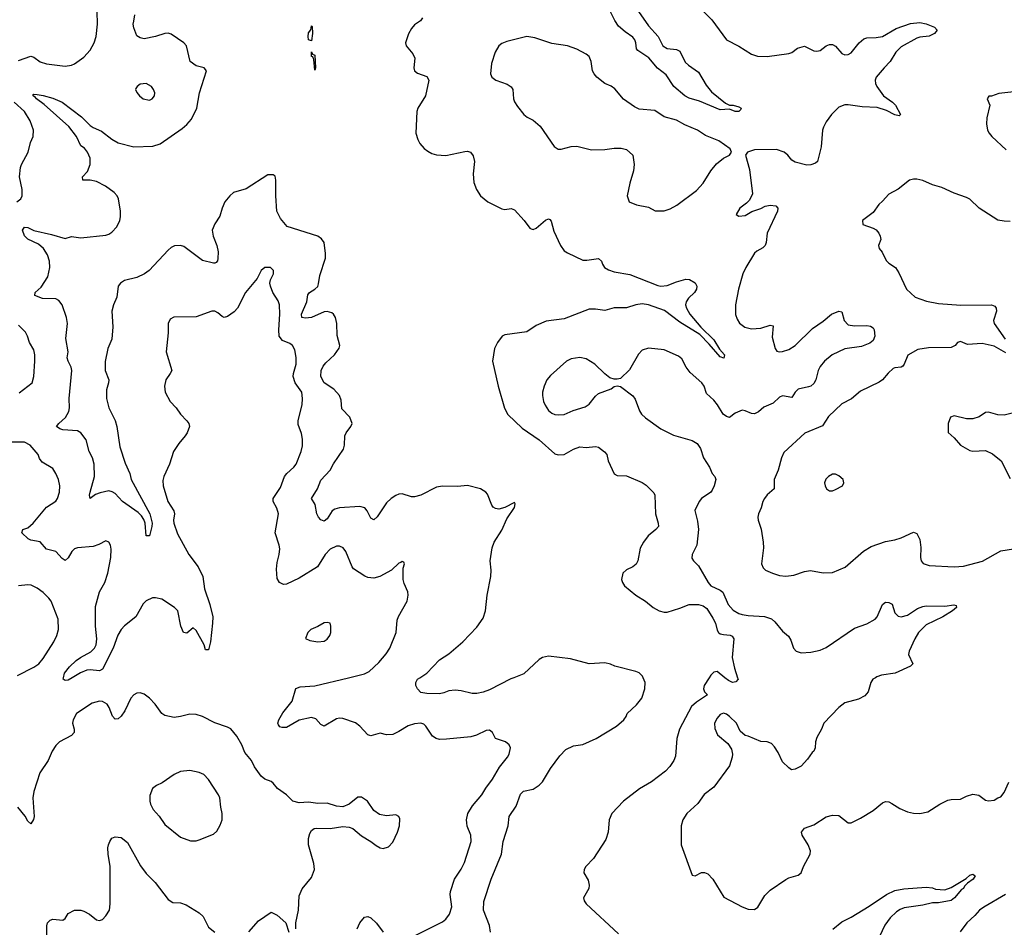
# Model space of a CAD drawing. Header units: inches. Extents: x 2057696 to 2160536, y 827480 to 1016834.
# Tile 305 of 422: x 2111479 to 2117791, y 968400 to 974218. Entities that reach past the tile are written whole.
import ezdxf

# ---------------------------------------------------------------- set-up
doc = ezdxf.new("R2010")
doc.units = ezdxf.units.IN
doc.header["$MEASUREMENT"] = 0
doc.layers.add('C1916', color=7, linetype='Continuous')
doc.layers.add('C1917', color=7, linetype='Continuous')

msp = doc.modelspace()

# ---------------------------------------------------------------- linework, layer by layer
at = {"layer": 'C1916', "color": 5}
for points, elevation in [([(2111814.9, 970000), (2111790, 969985.4), (2111770, 969982), (2111757.2, 969990), (2111759.3, 970000)], 440), ([(2114019, 968350), (2114190, 968436.3), (2114210, 968453.4), (2114235.1, 968484.9), (2114248.2, 968531.8), (2114238.3, 968610), (2114241.3, 968630), (2114266.3, 968710), (2114310, 968773.4), (2114330, 968814.8), (2114374, 968950), (2114371.5, 968990), (2114348.5, 969048.5), (2114344.7, 969070), (2114343.5, 969090), (2114352.6, 969130), (2114381, 969179), (2114442.6, 969250), (2114467.3, 969292.7), (2114510, 969350.5), (2114554, 969426), (2114605.6, 969490), (2114616.2, 969510), (2114626, 969550), (2114617.2, 969570), (2114594, 969590), (2114528.7, 969610), (2114509.3, 969649.3), (2114490, 969664), (2114470, 969662.7), (2114407.5, 969632.5), (2114370, 969622), (2114214.4, 969605.6), (2114170, 969605.3), (2114149.4, 969610), (2114125.3, 969625.3), (2114081.6, 969690), (2114070, 969701.6), (2114050, 969709.6), (2114010, 969705.1), (2113970, 969691.1), (2113910, 969654.7), (2113870, 969636.3), (2113830, 969633.6), (2113790, 969644.5), (2113730, 969627.6), (2113710, 969634.5), (2113659.6, 969690), (2113630.8, 969710.8), (2113550, 969739.1), (2113530, 969741.1), (2113510, 969736.9), (2113430, 969689.5), (2113410, 969699.5), (2113376.8, 969736.8), (2113350, 969746), (2113270, 969728.1), (2113190, 969680.7), (2113160.6, 969680.6), (2113146.5, 969686.5), (2113137.8, 969697.8), (2113134.2, 969710), (2113139.4, 969730), (2113164.9, 969775.1), (2113224.8, 969850), (2113250, 969930.4), (2113277.5, 969942.5), (2113370, 969947.3), (2113587.1, 970000)], 440), ([(2114647.1, 970000), (2114627.7, 969992.3), (2114490, 969922.2), (2114450, 969907.2), (2114410, 969899.3), (2114379, 969899), (2114310, 969916.9), (2114270, 969921.3), (2114230, 969916.4), (2114197.3, 969902.7), (2114170, 969897.2), (2114090, 969898.1), (2114050, 969906.2), (2114028.1, 969928.1), (2114018.7, 969950), (2114017.9, 969970), (2114029.2, 969990.8), (2114043.1, 970000)], 420), ([(2114496.8, 968370), (2114490, 968411.6), (2114452.8, 968510), (2114455, 968565), (2114502.4, 968710), (2114567.4, 968870), (2114578.8, 968950), (2114609.9, 969050.1), (2114617.8, 969110), (2114662, 969178), (2114690, 969254.4), (2114707.7, 969272.3), (2114770, 969286.5), (2114810, 969312.1), (2114830, 969333.8), (2114881.7, 969418.3), (2114940.7, 969499.3), (2114979.9, 969540.1), (2115030, 969563.2), (2115090, 969571.9), (2115175.1, 969610), (2115304.2, 969690), (2115352, 969730), (2115367.7, 969752.3), (2115374, 969770), (2115434, 969826), (2115467.3, 969870), (2115487.1, 969930), (2115488, 969970), (2115475.7, 970000)], 420), ([(2115899.8, 970000), (2115867.8, 969950), (2115863.6, 969930), (2115870.2, 969910.2), (2115888, 969890), (2115817.4, 969842.6), (2115785.1, 969814.9), (2115708.6, 969670), (2115692.8, 969610), (2115683, 969497), (2115673.6, 969470), (2115647.8, 969432.2), (2115618.9, 969401.1), (2115530, 969332.8), (2115451.9, 969288.1), (2115350.6, 969210), (2115274, 969130), (2115257.1, 969090), (2115251.6, 969010), (2115236.1, 968963.9), (2115157.5, 968842.5), (2115108.2, 968790), (2115098, 968770), (2115095.5, 968750), (2115123.1, 968703.1), (2115130.4, 968670), (2115128.2, 968650), (2115094, 968590), (2115097.3, 968570), (2115110.7, 968550), (2115318, 968358)], 420), ([(2116964.9, 970000), (2116948.4, 969990), (2116936.4, 969970), (2116918.9, 969910), (2116896.2, 969883.8), (2116856.6, 969863.4), (2116770, 969839.1), (2116730.4, 969810), (2116634, 969710), (2116618.8, 969670), (2116590, 969618), (2116580.7, 969590), (2116578.8, 969550), (2116570.8, 969530), (2116559.1, 969520.9), (2116530, 969479), (2116490, 969434), (2116450, 969414), (2116428, 969410), (2116410, 969422), (2116370, 969462), (2116342, 969522), (2116318, 969558), (2116298, 969578), (2116270, 969589.5), (2116230, 969592), (2116150, 969626), (2116129.4, 969629.4), (2116098, 969658), (2116075.1, 969710), (2116030, 969752.3), (2116010, 969766.6), (2115990, 969772.7), (2115970, 969765.2), (2115950, 969741.2), (2115933.4, 969710), (2115935.2, 969675.2), (2115953.2, 969633.2), (2116019.3, 969579.3), (2116041.6, 969541.6), (2116048, 969510), (2116046, 969490), (2116030, 969435.3), (2115930, 969299.5), (2115867.9, 969252.1), (2115825.8, 969194.2), (2115756.3, 969130), (2115730.6, 969090), (2115720.5, 969050), (2115719.3, 968930), (2115790, 968734), (2115810, 968731.3), (2115850, 968751), (2115870, 968750.8), (2115890, 968744), (2115922.8, 968710), (2115993, 968593), (2116110, 968530.7), (2116150, 968517.3), (2116190, 968514.8), (2116211.5, 968528.5), (2116255.1, 968604.9), (2116290, 968638), (2116390, 968707.3), (2116410, 968717.3), (2116470, 968734), (2116489.6, 968750.4), (2116504.7, 968790), (2116546, 968870), (2116547.8, 968890), (2116534.5, 968930), (2116495.1, 968990), (2116492, 969010), (2116510, 969034.9), (2116570, 969058), (2116650, 969108.8), (2116690, 969119.5), (2116730, 969117.1), (2116790, 969070.6), (2116810, 969070.7), (2116870, 969099.5), (2116949.6, 969150), (2117010, 969198), (2117030, 969206), (2117050, 969203.8), (2117070, 969194.9), (2117121.6, 969161.6), (2117170, 969140.4), (2117210, 969132.2), (2117250, 969130.4), (2117300.1, 969139.9), (2117377.2, 969190), (2117430, 969214.4), (2117450, 969220.4), (2117510, 969222.4), (2117550, 969241.6), (2117590, 969254), (2117627.3, 969247.3), (2117670, 969216), (2117690, 969210.8), (2117725.6, 969214.4), (2117750, 969231), (2117770, 969236), (2117790, 969264.7), (2117819.6, 969330)], 440), ([(2116081.8, 970000), (2116085.2, 969990), (2116070, 969973.1), (2116049.3, 969969.3), (2116022.4, 969982.4), (2116000.2, 970000)], 420), ([(2113248, 968390), (2113248, 968430), (2113266.6, 968510), (2113270, 968602), (2113290, 968646), (2113350, 968720.7), (2113367.8, 968770), (2113364.7, 968810), (2113329.5, 968930), (2113329.6, 968970.4), (2113338.4, 969001.6), (2113350, 969021), (2113367.2, 969032.8), (2113384.1, 969035.9), (2113470, 969034.8), (2113550, 969047.3), (2113590, 969042.8), (2113614, 969034), (2113670, 968986), (2113730, 968951), (2113764.1, 968924.1), (2113790, 968910.6), (2113810, 968906.4), (2113843.6, 968916.4), (2113870, 968946), (2113900.7, 969010), (2113914, 969050), (2113916, 969096), (2113908.7, 969110), (2113890, 969121.2), (2113830, 969116), (2113784.5, 969124.5), (2113749.5, 969149.5), (2113709, 969210), (2113670, 969235.1), (2113645.8, 969234.2), (2113590, 969189), (2113550, 969173.2), (2113510, 969177.2), (2113450, 969197.2), (2113390, 969193.2), (2113330, 969202), (2113270, 969198.4), (2113230, 969209.4), (2113189.6, 969249.6), (2113132.3, 969290), (2113104, 969324), (2113090, 969334), (2113050, 969349.6), (2113027, 969370), (2112984.5, 969430), (2112964.5, 969470), (2112921.8, 969521.8), (2112903.5, 969570), (2112870, 969625.1), (2112832.2, 969672.2), (2112810, 969684.2), (2112730, 969711), (2112650, 969751.1), (2112610, 969764), (2112570, 969766.3), (2112510, 969751.2), (2112470, 969746.3), (2112410, 969758.7), (2112390, 969771.8), (2112347.6, 969830), (2112310, 969869.6), (2112275.6, 969895.6), (2112250, 969902.9), (2112230, 969901.6), (2112210, 969891.6), (2112190.4, 969870), (2112152.1, 969787.9), (2112130, 969754), (2112110, 969736.2), (2112090, 969734.5), (2112073.4, 969753.4), (2112052.4, 969810), (2112039.7, 969830), (2112010, 969847.1), (2111990, 969850.8), (2111942.8, 969837.2), (2111843, 969770), (2111821.6, 969730), (2111818, 969710), (2111828, 969670), (2111827.3, 969650), (2111810.8, 969630), (2111734, 969590), (2111710, 969566.6), (2111686.7, 969530), (2111660.4, 969470), (2111607, 969390), (2111570.2, 969270), (2111563.6, 969230), (2111570.4, 969110), (2111567.9, 969092.1), (2111550, 969064), (2111530, 969081.2), (2111513.7, 969113.7), (2111466.3, 969170)], 460), ([(2111653.5, 968330), (2111653.3, 968410), (2111657, 968430), (2111672.9, 968447.1), (2111690, 968453.7), (2111754.2, 968445.8), (2111770, 968456), (2111789.6, 968490), (2111830, 968511.2), (2111870, 968511.1), (2111890, 968504.9), (2111925.3, 968485.3), (2111970, 968448.4), (2111990, 968443.8), (2112010, 968450.7), (2112030, 968474), (2112054, 968510), (2112059.7, 968550), (2112057.6, 968790), (2112045.1, 968870), (2112044.5, 968910), (2112047, 968930), (2112056, 968950), (2112070, 968971), (2112090, 968980.7), (2112130, 968975.5), (2112170, 968943), (2112253.5, 968793.5), (2112290, 968744.9), (2112347.4, 968687.4), (2112430, 968578), (2112459.9, 968559.9), (2112510, 968556.4), (2112545.3, 968545.3), (2112630, 968492.7), (2112654.4, 968470), (2112690, 968402), (2112730, 968368.4)], 460), ([(2116691.4, 968388.6), (2116750, 968434.9), (2116810, 968466), (2116924.2, 968535.8), (2117036.2, 968610), (2117090, 968636.5), (2117146.7, 968646.7), (2117290, 968658.4), (2117330, 968652.7), (2117350, 968644.9), (2117410, 968640.7), (2117450, 968656.3), (2117547.7, 968712.3), (2117570, 968735.5), (2117590, 968741), (2117604.7, 968730), (2117590.8, 968710), (2117556.4, 968683.6), (2117536.7, 968663.3), (2117530.4, 968650), (2117517.4, 968642.6), (2117471.7, 968590), (2117450, 968573.3), (2117370, 968556.9), (2117330, 968557.4), (2117270, 968542.8), (2117150, 968525.8), (2117124.4, 968515.6), (2117101, 968499), (2117059.2, 968460.8), (2117025, 968415), (2116974.8, 968305.2)], 420), ([(2117798.8, 968610), (2117660.7, 968530), (2117633.4, 968510), (2117603.4, 968476.6), (2117550.6, 968430), (2117508.6, 968371.4)], 440), ([(2112948.1, 968371.9), (2113010, 968441.6), (2113090, 968498), (2113130, 968478), (2113184.7, 968430), (2113204.7, 968370)], 460), ([(2113642.3, 968390), (2113659.7, 968430), (2113690, 968466), (2113710, 968470.4), (2113730, 968460.4), (2113766.3, 968426.3), (2113808.6, 968368.6)], 440)]:
    msp.add_lwpolyline(points, dxfattribs=dict(at, elevation=elevation))
at = {"layer": 'C1916', "color": 5, "elevation": 480}
msp.add_lwpolyline([(2112570, 969406), (2112510, 969398.7), (2112470, 969379.6), (2112392.8, 969327.2), (2112354.8, 969310), (2112330.6, 969290), (2112313.8, 969246.2), (2112313.4, 969210), (2112318, 969190), (2112334.8, 969154.8), (2112373.7, 969113.7), (2112410, 969058.4), (2112510, 968978), (2112574.6, 968954.6), (2112610, 968954.9), (2112630, 968961.6), (2112722, 968998), (2112743.5, 969016.5), (2112764.2, 969055.8), (2112776.2, 969090), (2112777.6, 969130), (2112768, 969170), (2112761.6, 969230), (2112754, 969250), (2112688.5, 969348.5), (2112658.9, 969378.9), (2112630, 969393.3)], close=True, dxfattribs=at)
at = {"layer": 'C1917', "color": 5}
for points, elevation in [([(2111470, 973956.2), (2111550, 973984.9), (2111570, 973978), (2111610, 973947.4), (2111650, 973934.3), (2111770, 973919.5), (2111810, 973927), (2111830, 973934.9), (2111890, 973976.9), (2111930, 974022), (2111956.4, 974070), (2111968.9, 974111.1), (2111977.2, 974190), (2111975.6, 974270)], 440), ([(2115810, 974322), (2115916.2, 974216.2), (2116010.7, 974090), (2116090, 974048.9), (2116170, 973996.4), (2116210, 973984.9), (2116270, 973981.6), (2116410, 974000.9), (2116430, 974008.8), (2116465.2, 974034.8), (2116510, 974048.2), (2116570, 974018), (2116590, 974017.1), (2116610, 974021.3), (2116650, 974050.3), (2116670, 974058.7), (2116690, 974058.4), (2116708.8, 974048.8), (2116750, 974000.5), (2116770, 973992.4), (2116790, 973994.4), (2116810, 974006.7), (2116861, 974070), (2116890, 974095.6), (2116910, 974102.7), (2116970, 974103.6), (2117010, 974111.4), (2117098.7, 974161.3), (2117190, 974193.1), (2117250, 974199.5), (2117290, 974192.4), (2117344.7, 974170), (2117360.7, 974150), (2117344, 974130), (2117310, 974112.8), (2117250, 974106.5), (2117230, 974100.3), (2117130, 974044.5), (2117095.8, 974010), (2117060.3, 973950), (2117020.3, 973910), (2116970.3, 973849.7), (2116964.2, 973830), (2116965.7, 973810), (2116974, 973790), (2117015.8, 973730), (2117073.7, 973690), (2117094.3, 973670), (2117126, 973610), (2117117.1, 973602.9), (2117090, 973608.6), (2117035.2, 973635.2), (2116975.6, 973655.6), (2116880.6, 973660.6), (2116790, 973671.9), (2116770, 973671.9), (2116730, 973656.4), (2116683.7, 973610), (2116650, 973563.7), (2116631.8, 973530), (2116624.7, 973510), (2116617.1, 973402.9), (2116594.4, 973310), (2116581.7, 973298.3), (2116551.9, 973288.1), (2116526, 973286), (2116450, 973305.2), (2116430, 973317.2), (2116403.7, 973350), (2116379.3, 973370), (2116330, 973385.6), (2116190, 973384.5), (2116144.7, 973370), (2116131, 973350), (2116157.4, 973257.4), (2116177.1, 973102.9), (2116158, 973062), (2116138.4, 973041.6), (2116096, 973010), (2116072, 972970), (2116090, 972958), (2116130, 972964), (2116171.8, 972988.2), (2116230, 973008.2), (2116257.1, 973022.9), (2116289.7, 973030.3), (2116325.5, 973025.5), (2116339.5, 973010), (2116336.5, 972990), (2116270.2, 972850), (2116264.9, 972790), (2116258.3, 972770), (2116244.2, 972755.8), (2116205.1, 972734.9), (2116190, 972721.6), (2116134.3, 972630), (2116116, 972590), (2116086.3, 972490), (2116067.2, 972390), (2116068.9, 972328.9), (2116078.5, 972298.5), (2116092.8, 972272.8), (2116127, 972247), (2116170, 972236.5), (2116230, 972241.5), (2116290, 972259.5), (2116310, 972254.8), (2116303.1, 972183.1), (2116322, 972110), (2116333.2, 972093.2), (2116350, 972088.5), (2116370, 972090.4), (2116410, 972104.9), (2116450, 972129.1), (2116560.7, 972239.3), (2116630, 972286), (2116683.6, 972330), (2116730.5, 972350.5), (2116750, 972344.7), (2116764.9, 972290), (2116790, 972262.6), (2116830, 972255.2), (2116910, 972258), (2116933, 972253), (2116950, 972243), (2116958, 972230), (2116962, 972190), (2116950, 972161.6), (2116930, 972145.7), (2116876.4, 972123.6), (2116770, 972107.5), (2116687.7, 972070), (2116638, 972030), (2116610, 971995.1), (2116597.8, 971970), (2116583.5, 971910), (2116570, 971887.1), (2116550, 971869.8), (2116535.6, 971864.4), (2116470, 971849.8), (2116451.1, 971830), (2116430, 971796.9), (2116370, 971807.6), (2116350, 971798), (2116310, 971759.8), (2116250, 971735.1), (2116215.3, 971704.7), (2116190, 971692.4), (2116170, 971694.3), (2116130, 971712), (2116110, 971715.1), (2116064.9, 971695.1), (2116030, 971669.2), (2116010, 971675.3), (2115989, 971690), (2115953.2, 971750), (2115930, 971779), (2115882, 971822), (2115867, 971870), (2115852, 971890), (2115777.5, 971957.5), (2115751.6, 971990), (2115723.6, 972043.6), (2115701.6, 972061.6), (2115610, 972100.9), (2115510, 972111.8), (2115470, 972099.3), (2115445.1, 972074.9), (2115387.3, 971972.7), (2115330, 971919), (2115310, 971914), (2115290, 971914), (2115263.2, 971923.2), (2115230, 971949), (2115166.6, 972010), (2115110, 972044.2), (2115070, 972052.6), (2115014.8, 972045.2), (2114983.8, 972030), (2114882.5, 971937.5), (2114858.9, 971910), (2114840.9, 971870), (2114830.3, 971830), (2114830.3, 971810), (2114837, 971770), (2114846.8, 971746.8), (2114870, 971713), (2114890, 971696.4), (2114910, 971687.2), (2114930, 971684.9), (2114970, 971688.5), (2115026.8, 971713.2), (2115104.1, 971735.9), (2115130, 971752.7), (2115170, 971804.9), (2115190, 971822), (2115270, 971851.3), (2115290, 971866), (2115310, 971872), (2115330, 971866.8), (2115410, 971806.8), (2115424.7, 971784.7), (2115452.4, 971710), (2115464.4, 971690), (2115490, 971666.7), (2115590, 971596.3), (2115670, 971555.5), (2115790, 971520.7), (2115821.4, 971501.4), (2115842.8, 971470), (2115862, 971410), (2115900.7, 971350), (2115917.3, 971310), (2115935.5, 971290), (2115941.3, 971270), (2115931.8, 971230), (2115918.6, 971201.4), (2115910, 971189.6), (2115850.7, 971150), (2115834, 971130), (2115807.5, 971072.5), (2115824.1, 971004.1), (2115830.3, 970950), (2115820.4, 970850), (2115790.7, 970790), (2115787.1, 970767.1), (2115798, 970750), (2115830, 970718), (2115892.7, 970610), (2115909, 970590), (2115970, 970561.3), (2115987.8, 970547.8), (2116021.8, 970470), (2116053.2, 970433.2), (2116090, 970411.3), (2116110, 970405.4), (2116150, 970398.9), (2116253.1, 970393.1), (2116298.2, 970378.2), (2116319.5, 970359.5), (2116370, 970298), (2116407.1, 970267.1), (2116422, 970242), (2116438.8, 970190), (2116456, 970170), (2116490, 970160.4), (2116550, 970164.2), (2116610, 970177.4), (2116650, 970193.1), (2116830, 970317.3), (2116910, 970346.5), (2116964.4, 970375.6), (2116977.3, 970390), (2117011.2, 970468.8), (2117030, 970483.8), (2117050, 970482.4), (2117071.8, 970471.8), (2117090, 970416), (2117110, 970394.8), (2117130, 970390.6), (2117170, 970400.4), (2117235.5, 970444.5), (2117270, 970457.7), (2117290, 970461.5), (2117410, 970459.7), (2117467.5, 970467.5), (2117483.6, 970463.6), (2117484.9, 970450), (2117460.3, 970430), (2117396.5, 970390), (2117290, 970339.5), (2117241.9, 970290), (2117216.8, 970250), (2117181.5, 970170), (2117176.9, 970150), (2117204.9, 970090), (2117190, 970073.6), (2117091.3, 970030), (2117004.3, 970015.7), (2116974.3, 970005.7), (2116964.9, 970000)], 440), ([(2115446.4, 974270), (2115510, 974178.5), (2115572.1, 974110), (2115601.5, 974050), (2115630, 974032.4), (2115690, 974027.2), (2115710, 974015.8), (2115746, 973946), (2115765.8, 973925.8), (2115830, 973880.7), (2115878.9, 973798.9), (2115914.9, 973754.9), (2116004.1, 973684.1), (2116030, 973670.7), (2116054, 973670), (2116090, 973658.8), (2116104.7, 973650), (2116099.8, 973640.2), (2116090, 973629.5), (2116066, 973630), (2116030, 973645.2), (2115970, 973640.4), (2115836.2, 973696.2), (2115770, 973714.2), (2115743.5, 973730), (2115673.6, 973790), (2115623.8, 973863.8), (2115568.2, 973908.2), (2115513.3, 973973.3), (2115440.7, 974020.7), (2115432.2, 974032.2), (2115429.1, 974070), (2115422.6, 974090), (2115410, 974106.6), (2115359.5, 974139.5), (2115317.5, 974177.5), (2115293.4, 974213.4), (2115250, 974302.9)], 420), ([(2114043.1, 970000), (2114088.6, 970030), (2114170, 970114.9), (2114230, 970154), (2114320.7, 970230), (2114410, 970324.9), (2114450, 970382), (2114466, 970430), (2114475.8, 970530), (2114499.4, 970650), (2114501.8, 970690), (2114495.8, 970750), (2114507.6, 970832.4), (2114520.4, 970870), (2114570, 970945.3), (2114601.7, 971018.3), (2114650, 971091.3), (2114655.6, 971115.6), (2114650, 971124), (2114590, 971091.2), (2114550, 971081.6), (2114530, 971085.1), (2114514.3, 971094.3), (2114506, 971106), (2114477.8, 971177.8), (2114466.6, 971190), (2114432.3, 971210), (2114350, 971232.1), (2114285.3, 971225.3), (2114190, 971228.4), (2114150, 971221.5), (2114050, 971171.1), (2114010, 971159.8), (2113990, 971160.4), (2113930, 971179.2), (2113910, 971176.8), (2113890, 971167.8), (2113860.3, 971150), (2113830, 971122.3), (2113770, 971032.1), (2113750, 971012.8), (2113730, 971022.9), (2113707, 971070), (2113691.9, 971090), (2113658.4, 971098.4), (2113530, 971088.6), (2113498.8, 971081.2), (2113481.2, 971070), (2113450, 971019.6), (2113430, 971004.7), (2113410, 971013), (2113395.4, 971030), (2113383.5, 971050), (2113374, 971110), (2113349.7, 971150), (2113388.2, 971210), (2113410, 971266), (2113469.7, 971330), (2113490, 971370.5), (2113554.6, 971465.4), (2113561.3, 971490), (2113564, 971550), (2113571.5, 971570), (2113602.4, 971610), (2113609.6, 971630), (2113595.4, 971670), (2113544.6, 971724.6), (2113539.5, 971779.5), (2113528.2, 971810), (2113493.5, 971850), (2113430.8, 971890.8), (2113409.9, 971930), (2113411.6, 971970), (2113423.3, 971996.7), (2113440.8, 972019.2), (2113496.9, 972070), (2113527.9, 972112.1), (2113531.6, 972130), (2113513.5, 972193.5), (2113512, 972270), (2113502.7, 972310), (2113491.1, 972330), (2113479.1, 972339.1), (2113450, 972348), (2113430, 972344.5), (2113350, 972309.9), (2113310, 972304.1), (2113287.6, 972310), (2113286.3, 972330), (2113320.5, 972410), (2113326.5, 972453.5), (2113336, 972470), (2113370, 972490.7), (2113390, 972508.9), (2113395.2, 972524.8), (2113402.6, 972577.4), (2113438.5, 972690), (2113439.2, 972719.2), (2113430.4, 972790.4), (2113414.1, 972814.1), (2113390, 972830.8), (2113193, 972893), (2113150, 972942.9), (2113127.7, 972990), (2113120.4, 973090), (2113120.7, 973190), (2113115.6, 973215.6), (2113103.7, 973223.7), (2113070, 973224.5), (2112930, 973134.3), (2112850, 973111.1), (2112824.9, 973090), (2112793.7, 973050), (2112776.5, 973010), (2112762, 972958), (2112730, 972909.3), (2112713.4, 972870), (2112719.2, 972830), (2112743.2, 972770), (2112750.2, 972730), (2112750, 972688), (2112746.6, 972673.4), (2112737.7, 972662.3), (2112730, 972657), (2112722, 972658), (2112650, 972674.2), (2112530, 972765.2), (2112509.4, 972770.6), (2112471.8, 972768.2), (2112450, 972758), (2112430, 972741.1), (2112307.7, 972610), (2112279.1, 972590), (2112230, 972566), (2112150, 972545.4), (2112125.7, 972530), (2112109.1, 972510), (2112100.7, 972439.3), (2112080.4, 972390), (2112070.3, 972349.7), (2112074.9, 972250), (2112070.3, 972170), (2112044.7, 972110), (2112026.5, 972026.5), (2112027.2, 971970), (2112050.3, 971910), (2112048.9, 971890), (2112035, 971845), (2112034.2, 971790), (2112051.1, 971730), (2112090.2, 971650), (2112100.7, 971610), (2112121.1, 971481.1), (2112154.6, 971374.6), (2112184.7, 971310), (2112192.9, 971270), (2112312.6, 971050), (2112327.7, 970990), (2112326.8, 970970), (2112310, 970909), (2112289.4, 970909.4), (2112282.4, 970990), (2112274.3, 971014.3), (2112258.7, 971038.7), (2112238.8, 971058.8), (2112138, 971130), (2112090, 971180.5), (2112072.5, 971192.5), (2112050, 971197.6), (2111995.1, 971184.9), (2111965.4, 971174.6), (2111929.5, 971149.5), (2111925.6, 971170), (2111929.6, 971189.6), (2111958.3, 971290), (2111955.1, 971370), (2111946, 971410), (2111924.5, 971450), (2111904.2, 971524.2), (2111870, 971569.7), (2111850, 971582), (2111755.3, 971590), (2111735.4, 971595.4), (2111715.1, 971610), (2111729.6, 971630), (2111771.3, 971668.7), (2111792.9, 971707.1), (2111798.2, 971730), (2111795.2, 971790), (2111811.8, 971970), (2111808.7, 971990), (2111788.5, 972030), (2111783.9, 972050), (2111788.6, 972090), (2111774.5, 972174.5), (2111784.2, 972270), (2111778.7, 972310), (2111750, 972391.3), (2111730, 972419.1), (2111709.8, 972429.8), (2111625.2, 972430), (2111576.2, 972450), (2111578.7, 972470), (2111616.2, 972503.8), (2111658.7, 972570), (2111671, 972629), (2111669.9, 972670), (2111656.3, 972710), (2111630.7, 972750.7), (2111598.2, 972778.2), (2111530, 972810.7), (2111510, 972832.3), (2111495.9, 972870), (2111510, 972888), (2111530, 972885.5), (2111570, 972866.4), (2111682.1, 972842.1), (2111770, 972816.4), (2111810, 972828.2), (2111870, 972820.4), (2112030, 972836.5), (2112050, 972842.4), (2112070, 972856.1), (2112100.8, 972890), (2112120.3, 972930), (2112125.5, 972954.5), (2112124.8, 972990), (2112113.1, 973070), (2112104.4, 973090), (2112084.7, 973110), (2112029.6, 973150), (2111970, 973180.9), (2111930.3, 973189.7), (2111884, 973190), (2111882, 973210), (2111914.2, 973245.8), (2111930.6, 973290), (2111929.9, 973330), (2111913.3, 973370), (2111893.7, 973393.7), (2111870.4, 973410.4), (2111843, 973470), (2111792.6, 973532.6), (2111634.6, 973674.6), (2111586.6, 973710), (2111580.4, 973720.4), (2111564.2, 973730), (2111563.3, 973736.7), (2111570, 973740.7), (2111590, 973739.6), (2111630, 973732.4), (2111690, 973714.1), (2111750, 973688.7), (2111874.4, 973594.4), (2111930, 973540.8), (2111950, 973527.3), (2112004, 973504), (2112070, 973452), (2112110, 973429.2), (2112210, 973403.6), (2112332.8, 973407.2), (2112378.5, 973421.5), (2112519.5, 973520.5), (2112550, 973546.4), (2112579.2, 973580.8), (2112613.5, 973650), (2112630.9, 973750), (2112676, 973890), (2112662, 973910), (2112610, 973921.6), (2112572, 973950), (2112548, 974050), (2112531.5, 974070), (2112450, 974124.5), (2112430, 974130.8), (2112410, 974128.7), (2112349.6, 974109.6), (2112276, 974096), (2112250, 974101.2), (2112230, 974115.3), (2112210, 974166), (2112206.6, 974190), (2112209.4, 974209.4), (2112216.9, 974250)], 420), ([(2114060.7, 974230), (2114048.3, 974211.7), (2114010, 974184.5), (2113990, 974161.2), (2113972.1, 974127.9), (2113953, 974070), (2113956.3, 974050), (2113999.5, 973999.5), (2114012.2, 973972.2), (2114005.5, 973910), (2114010.7, 973890), (2114030, 973875.5), (2114090, 973854.9), (2114101.7, 973830), (2114080.2, 973730), (2114030.2, 973650), (2114025.8, 973630), (2114019, 973490), (2114030.3, 973450), (2114044.8, 973424.8), (2114072.6, 973392.6), (2114094.6, 973374.6), (2114120.1, 973360.1), (2114150.9, 973350.9), (2114210, 973347.1), (2114332.3, 973372.3), (2114350, 973374.4), (2114368.2, 973368.2), (2114385.5, 973345.5), (2114395.2, 973310), (2114386.4, 973230), (2114390, 973174.8), (2114407.2, 973130), (2114432.7, 973090), (2114479.5, 973050), (2114570, 973006), (2114590, 973001.3), (2114630, 973008.4), (2114650, 972999.3), (2114713.4, 972930), (2114750, 972881), (2114757.3, 972877.3), (2114770, 972874), (2114790, 972882), (2114850, 972932.4), (2114870, 972942), (2114878.4, 972938.4), (2114886, 972926), (2114902.9, 972862.9), (2114946, 972770), (2114970, 972737.3), (2114990, 972723), (2115090, 972677.6), (2115115.8, 972675.8), (2115190, 972687), (2115208.5, 972670), (2115214.3, 972650), (2115227, 972630), (2115254.7, 972614.7), (2115290, 972602.3), (2115390, 972584.8), (2115570, 972514.1), (2115590, 972510.8), (2115630, 972515.3), (2115690, 972538.4), (2115750, 972554.4), (2115772.4, 972552.4), (2115810, 972531), (2115819.1, 972510), (2115817.1, 972490), (2115806, 972470), (2115766.7, 972433.3), (2115751.5, 972410), (2115748.2, 972390), (2115754, 972370), (2115775.9, 972330), (2115846.4, 972246.4), (2115930, 972167), (2115966.1, 972106.1), (2115997, 972070), (2115992.4, 972047.6), (2115970, 972056.2), (2115898.8, 972138.8), (2115839.2, 972199.2), (2115710, 972279.3), (2115613.3, 972353.3), (2115510, 972390.6), (2115470, 972395.9), (2115430, 972389.9), (2115370, 972370.4), (2115290, 972371.4), (2115230, 972354.5), (2115170, 972362.8), (2115130, 972361.6), (2114970, 972301.4), (2114853.4, 972286.6), (2114790, 972258.7), (2114730, 972217.6), (2114590, 972198), (2114571.3, 972190), (2114541, 972150), (2114522.8, 972110), (2114510.8, 972030), (2114545.7, 971870), (2114587.5, 971727.5), (2114607.8, 971687.8), (2114700.4, 971600.4), (2114810, 971524.7), (2114910, 971435.2), (2114930, 971428.3), (2114970, 971430.2), (2115030, 971466.3), (2115070, 971481.1), (2115110, 971475.6), (2115170, 971482.4), (2115190, 971477.1), (2115228.1, 971448.1), (2115242, 971430), (2115251.7, 971390), (2115290, 971307.3), (2115310, 971295.5), (2115370, 971294.3), (2115470, 971251.6), (2115494.3, 971234.3), (2115544.3, 971184.3), (2115551, 971170), (2115554.6, 971050), (2115573.1, 970990), (2115573.7, 970970), (2115558, 970950), (2115507.6, 970910), (2115478.2, 970870), (2115457.7, 970830), (2115442.4, 970750), (2115432, 970728), (2115410, 970711.2), (2115368.2, 970691.8), (2115344.9, 970670), (2115336.4, 970630), (2115342.4, 970610), (2115356.4, 970590), (2115428, 970530), (2115490, 970491.6), (2115541.1, 970450), (2115577.6, 970430), (2115610, 970420.1), (2115630, 970421.5), (2115710, 970445.1), (2115770.7, 970469.3), (2115830, 970469.7), (2115861, 970461), (2115883.8, 970443.8), (2115922.9, 970382.9), (2115939.6, 970350), (2115950, 970305.8), (2115959.2, 970290), (2115970, 970281.4), (2115990, 970276.4), (2116033.7, 970273.7), (2116046.9, 970266.9), (2116056.2, 970250), (2116046.5, 970130), (2116061, 970061), (2116081.8, 970000)], 420), ([(2117890, 973759.7), (2117756, 973744), (2117710, 973728), (2117692.7, 973727.3), (2117682, 973710), (2117698, 973670), (2117679.1, 973590), (2117677.3, 973550), (2117684, 973510), (2117694.8, 973490), (2117710.8, 973470), (2117803.7, 973383.7)], 460), ([(2111461.2, 973050), (2111486, 973070), (2111495.1, 973090), (2111494, 973130), (2111478, 973210), (2111483.5, 973270), (2111490, 973290.6), (2111533.6, 973370), (2111547.3, 973430), (2111564.2, 973470), (2111566.9, 973510), (2111546.6, 973570), (2111508.6, 973630), (2111442.2, 973690)], 440), ([(2117830, 972925.6), (2117790, 972926.3), (2117750, 972933.6), (2117630, 973010.9), (2117570, 973067.3), (2117550, 973078.7), (2117470, 973105.6), (2117390, 973143.1), (2117330, 973159.2), (2117270, 973186.9), (2117230, 973196.9), (2117210, 973196.9), (2117182.8, 973190), (2117110, 973132.7), (2117050, 973099.3), (2117010, 973054), (2116986, 973034), (2116950, 972981.2), (2116882, 972930), (2116885.4, 972905.4), (2116950, 972882.8), (2116970, 972870.8), (2116986.8, 972850), (2116996.3, 972830), (2116999.1, 972810), (2116985.5, 972770), (2116990, 972752), (2117008.9, 972728.9), (2117034, 972674), (2117050, 972657.3), (2117094.8, 972630), (2117116.1, 972596.1), (2117164.9, 972490), (2117220.6, 972440.6), (2117293, 972413), (2117370, 972398.3), (2117511.9, 972388.1), (2117710, 972390.2), (2117730, 972382), (2117739.3, 972370), (2117740.3, 972350), (2117722.3, 972290), (2117726, 972270), (2117796.4, 972170)], 460), ([(2113587.1, 970000), (2113690, 970024.9), (2113718.8, 970041.2), (2113781.4, 970098.6), (2113827.6, 970152.4), (2113850.9, 970189.1), (2113892.6, 970290), (2113898.3, 970370), (2113907, 970393), (2113963.6, 970490), (2113969.6, 970529.6), (2113967.3, 970550), (2113943.3, 970603.3), (2113936.2, 970630), (2113937.2, 970702.8), (2113946, 970730), (2113942, 970742), (2113930, 970746), (2113922, 970738), (2113910, 970735.3), (2113862.8, 970690), (2113787.7, 970650), (2113750, 970639.3), (2113710, 970642.5), (2113690.6, 970650.6), (2113619.2, 970699.2), (2113609.7, 970710), (2113570, 970809.5), (2113552.5, 970832.5), (2113530, 970843), (2113510, 970843), (2113470, 970824.7), (2113438, 970790), (2113388.4, 970711.6), (2113270, 970637.6), (2113190, 970598.9), (2113170, 970596.9), (2113145.1, 970610), (2113130, 970637.2), (2113124.9, 970695.1), (2113130, 970738), (2113143, 970790), (2113145.4, 970825.4), (2113142, 970850), (2113117, 970930), (2113136.9, 971050), (2113127.8, 971087.8), (2113103.7, 971130), (2113102.7, 971150), (2113150, 971218.8), (2113175.4, 971290), (2113191.3, 971310), (2113236.4, 971350), (2113250.9, 971370), (2113283.9, 971450), (2113292.5, 971487.5), (2113291.9, 971530), (2113285.8, 971565.8), (2113264.2, 971624.2), (2113263.1, 971650), (2113289.7, 971750), (2113292.4, 971790), (2113286.9, 971830), (2113245.7, 971890), (2113232.4, 971930), (2113233.7, 971950), (2113250.8, 972010), (2113251.8, 972051.8), (2113242, 972102), (2113227.8, 972130), (2113210, 972143.1), (2113162.5, 972162.5), (2113141.6, 972190), (2113139.9, 972230), (2113146, 972330), (2113143.5, 972390), (2113136.1, 972416.1), (2113100.7, 972470), (2113086.6, 972510), (2113082.7, 972530), (2113086, 972550), (2113106, 972590), (2113105.2, 972610), (2113086, 972630), (2113050, 972629.2), (2113026.8, 972610), (2113001.6, 972558.4), (2112926.4, 972470), (2112874.3, 972370), (2112853.6, 972346.4), (2112810, 972315.4), (2112789.6, 972309.6), (2112776.1, 972316.1), (2112750, 972339.6), (2112730, 972349.6), (2112710, 972349.6), (2112610, 972314), (2112467.6, 972312.4), (2112442.4, 972297.6), (2112430.3, 972270), (2112430.3, 972210), (2112418.7, 972090), (2112453, 971970), (2112444, 971950), (2112414.8, 971910), (2112407.7, 971870), (2112410.8, 971830), (2112444, 971770), (2112482.8, 971730), (2112510.6, 971690), (2112550, 971646.8), (2112562, 971630), (2112567.7, 971610), (2112553, 971570), (2112540.5, 971550), (2112498.7, 971501.3), (2112463.8, 971450), (2112438.4, 971370), (2112402, 971290), (2112396, 971264), (2112397.7, 971230), (2112429.3, 971130), (2112466.9, 971070), (2112470.2, 971050), (2112464.6, 971010), (2112467.2, 970990), (2112490, 970922), (2112562.4, 970790), (2112623.7, 970710), (2112652, 970650), (2112663.1, 970570), (2112698.3, 970470), (2112716, 970390), (2112715.8, 970350), (2112701.6, 970230), (2112690, 970178), (2112670, 970178), (2112662, 970210), (2112610, 970304), (2112590, 970319), (2112550, 970285.2), (2112529.6, 970289.6), (2112511.7, 970331.7), (2112491.5, 970430), (2112471.8, 970450), (2112390, 970503.5), (2112350, 970513), (2112330, 970511.3), (2112290, 970492.8), (2112270, 970473.3), (2112223.1, 970390), (2112150, 970333.7), (2112130, 970309.7), (2112107.1, 970272.9), (2112078.8, 970190), (2112010, 970055.8), (2111990, 970043.5), (2111930, 970050.7), (2111910, 970048.2), (2111868.6, 970031.4), (2111814.9, 970000)], 440), ([(2111474.2, 971825.8), (2111559.3, 971890), (2111569.6, 971930.4), (2111576.4, 972030), (2111576.4, 972070), (2111570, 972102), (2111540.5, 972150), (2111529.6, 972190), (2111515.8, 972215.8), (2111470, 972259.5)], 440), ([(2117802, 972082), (2117726, 972126), (2117650, 972142), (2117555.9, 972135.9), (2117510, 972156), (2117490.8, 972150), (2117477.1, 972130), (2117450, 972117.4), (2117304.5, 972115.5), (2117236.5, 972103.5), (2117172.7, 972067.3), (2117150.4, 972010), (2117141.7, 971998.3), (2117130, 971991.6), (2117090, 971987.6), (2117078, 971982), (2117046.6, 971953.4), (2117010.5, 971910), (2116990, 971894), (2116870, 971838), (2116811.5, 971788.5), (2116750, 971755.1), (2116664.3, 971675.7), (2116626.1, 971613.9), (2116512.4, 971567.6), (2116377.1, 971442.9), (2116362.6, 971410), (2116341.7, 971330), (2116315.3, 971270), (2116315.5, 971210), (2116270, 971172), (2116254.4, 971150), (2116243, 971130), (2116233, 971090), (2116216.3, 971050), (2116210.6, 971030), (2116213, 971010), (2116231.6, 970951.6), (2116246, 970870), (2116247.1, 970832.9), (2116235.5, 970730), (2116244.4, 970704.4), (2116261, 970690), (2116306, 970670), (2116350, 970656.5), (2116390, 970650.3), (2116442.5, 970657.5), (2116510, 970682), (2116548.3, 970688.3), (2116630, 970672.2), (2116690, 970675.5), (2116771.1, 970708.9), (2116888.9, 970811.1), (2116938.6, 970841.4), (2117030, 970873.4), (2117090, 970884), (2117130, 970897.3), (2117210, 970933.4), (2117230, 970924), (2117250, 970886), (2117256, 970836), (2117253.1, 970770), (2117258.7, 970750), (2117271.7, 970731.7), (2117310, 970719.5), (2117470, 970711.7), (2117530, 970716), (2117652.2, 970747.8), (2117770, 970814), (2117890, 970833)], 460), ([(2117850, 971699), (2117790, 971684), (2117750, 971685.2), (2117690, 971702), (2117670, 971699.5), (2117630, 971673.2), (2117590, 971659.3), (2117550, 971659), (2117470, 971679), (2117446, 971670), (2117431.1, 971628.9), (2117431.3, 971571.3), (2117470, 971538), (2117510.5, 971490.5), (2117570, 971456.3), (2117590, 971453), (2117670, 971457.3), (2117715.8, 971435.8), (2117770.8, 971390), (2117830, 971278)], 480), ([(2111759.3, 970000), (2111765.6, 970030), (2111796.9, 970070), (2111839.7, 970110), (2111868.3, 970130), (2111934.8, 970165.2), (2111958.8, 970190), (2111968.9, 970210), (2111974.1, 970250), (2111964.9, 970330), (2111964, 970456), (2111989.8, 970550.2), (2112024, 970610), (2112043.1, 970670), (2112063.5, 970770), (2112064.9, 970824.9), (2112060.7, 970850), (2112050, 970869.2), (2112030, 970878), (2111986.5, 970853.5), (2111950, 970840.5), (2111850, 970833.3), (2111830, 970825.6), (2111812.7, 970810), (2111790, 970769.3), (2111770, 970751.8), (2111750, 970764.7), (2111710, 970808.3), (2111650, 970824.7), (2111610, 970872.1), (2111550, 970881.6), (2111532.1, 970890), (2111492.3, 970930), (2111499.3, 970950), (2111530, 970961.3), (2111565.5, 970990), (2111650, 971093.7), (2111710, 971133), (2111720.5, 971150), (2111733.3, 971190), (2111736.1, 971230), (2111727.1, 971270), (2111710, 971309.3), (2111690, 971340.9), (2111622.9, 971382.9), (2111606.2, 971406.2), (2111597.4, 971430), (2111545.1, 971490), (2111509.8, 971509.8), (2111410, 971510.8)], 440), ([(2111465.1, 970014.9), (2111570, 970068.4), (2111601.6, 970090), (2111630, 970123.1), (2111696.4, 970230), (2111716, 970270), (2111728.2, 970310), (2111724.8, 970375.2), (2111679.7, 970490), (2111666, 970510), (2111630, 970545.6), (2111590, 970575.1), (2111552.8, 970592.8), (2111530, 970596), (2111470, 970588.3)], 460), ([(2115475.7, 970000), (2115471.6, 970010), (2115450, 970031.5), (2115430, 970040.5), (2115295.1, 970075.1), (2115267, 970087), (2115230, 970095.1), (2115130, 970088.4), (2115010, 970122), (2114870, 970139.2), (2114830, 970130.9), (2114810, 970118), (2114710, 970025.1), (2114647.1, 970000)], 420), ([(2116000.2, 970000), (2115950, 970039.8), (2115930, 970035.1), (2115910, 970016), (2115899.8, 970000)], 420)]:
    msp.add_lwpolyline(points, dxfattribs=dict(at, elevation=elevation))
for points, elevation in [([(2113350, 974082), (2113330, 974088.7), (2113328.8, 974110), (2113330, 974134.8), (2113346, 974154), (2113350, 974178), (2113354.8, 974174.8), (2113356.4, 974130)], 380), ([(2114730, 974111.3), (2114601.6, 974078.4), (2114570, 974065.2), (2114551, 974050), (2114527.3, 974010), (2114503.4, 973936.6), (2114497.3, 973870), (2114504.7, 973850), (2114530.6, 973830.6), (2114604.7, 973804.7), (2114630, 973786.8), (2114640.5, 973770), (2114644.4, 973710), (2114650, 973691.3), (2114670, 973660.7), (2114710, 973610.8), (2114733, 973593), (2114770, 973574.8), (2114814.6, 973534.6), (2114905.2, 973405.2), (2114930, 973387.3), (2114950, 973387.3), (2115015.1, 973404.9), (2115050, 973407.3), (2115144.1, 973384.1), (2115230, 973386), (2115290, 973394.4), (2115334, 973394), (2115370, 973385.5), (2115410.6, 973350), (2115419.3, 973290), (2115414.9, 973250), (2115390.5, 973170), (2115373.4, 973090), (2115386.8, 973050), (2115432.3, 973032.3), (2115510, 973015.5), (2115552.8, 972992.8), (2115610, 972992.2), (2115650, 973005.7), (2115691.7, 973028.3), (2115817.1, 973122.9), (2115859.7, 973170), (2115909.9, 973250.1), (2115946.3, 973293.7), (2115990, 973330.6), (2116028.7, 973350), (2116042, 973370), (2116034, 973390), (2115961.2, 973441.2), (2115875.8, 973475.8), (2115823.7, 973510), (2115744.1, 973544.1), (2115690, 973574.7), (2115610, 973596.2), (2115550, 973635.1), (2115450, 973644.5), (2115420.1, 973660.1), (2115349.7, 973709.7), (2115295.3, 973775.3), (2115271.6, 973791.6), (2115230, 973809.4), (2115179.3, 973850), (2115160.9, 973870), (2115152, 973890), (2115141.6, 973950), (2115130, 973981.2), (2115110, 973998), (2115049.7, 974029.7), (2114990, 974049.7), (2114890, 974065.4), (2114781.7, 974101.7)], 440), ([(2113370, 973895.3), (2113364, 973964), (2113359, 973979), (2113350, 973982), (2113350, 974011.3), (2113356.9, 973996.9), (2113370.2, 973990), (2113374.4, 973910)], 380), ([(2112290, 973809.2), (2112250, 973804), (2112231.3, 973790), (2112223.5, 973776.5), (2112221, 973770), (2112230, 973752), (2112246, 973730), (2112270, 973711), (2112310, 973702.8), (2112328, 973710), (2112342, 973730), (2112344, 973750), (2112337.2, 973770), (2112324, 973790)], 440), ([(2116690, 971305.2), (2116664.7, 971290), (2116647.9, 971272.1), (2116638.8, 971250), (2116642.8, 971230), (2116651.3, 971210), (2116670, 971198.8), (2116690, 971198.8), (2116710, 971206), (2116754, 971230), (2116762, 971250), (2116760.4, 971260.4), (2116758, 971270), (2116730, 971295.3), (2116710, 971304)], 480), ([(2113450, 970353.2), (2113430, 970352.7), (2113390.5, 970329.5), (2113344.7, 970310), (2113326, 970290), (2113312, 970252), (2113338, 970238), (2113390.5, 970230.5), (2113430, 970235.5), (2113450, 970248), (2113466.6, 970270), (2113472.7, 970290), (2113474, 970330), (2113468.9, 970348.9)], 460)]:
    msp.add_lwpolyline(points, close=True, dxfattribs=dict(at, elevation=elevation))

doc.saveas('drawing.dxf')
